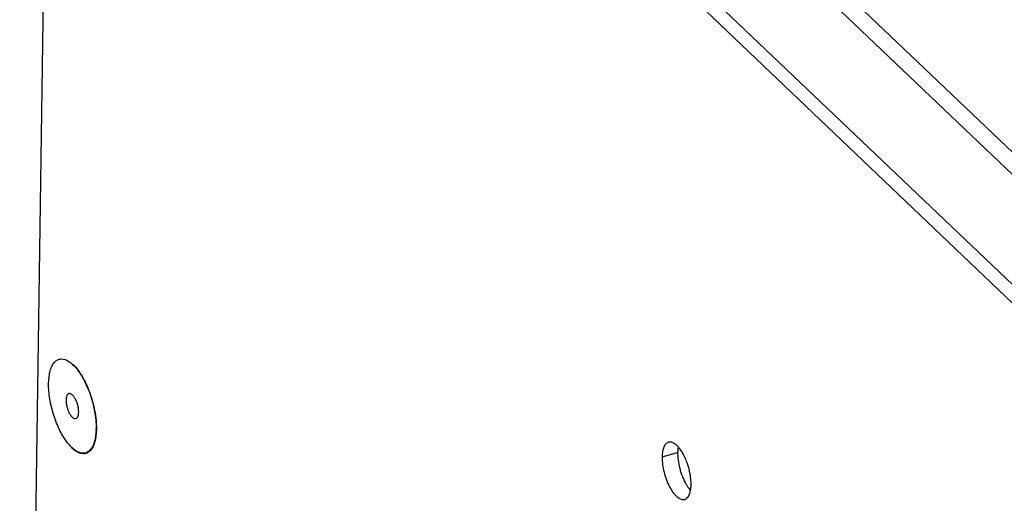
# Model space of a CAD drawing. Header units: millimetres. Extents: x 1117 to 38156, y -1945 to 7303.
# Tile 281 of 656: x 9422 to 9505, y 1354 to 1394. Entities that reach past the tile are written whole.
import ezdxf

# ---------------------------------------------------------------- set-up
doc = ezdxf.new("R2010")
doc.units = ezdxf.units.MM

msp = doc.modelspace()

# ---------------------------------------------------------------- linework, layer by layer
at = {"color": 7, "linetype": 'Continuous'}
for p, q in [((9726.203, 1172.737), (9425.629, 1459.413)), ((9725.382, 1171.641), (9424.807, 1458.316)), ((9424.668, 1448.911), (9421.912, 1262.663)), ((9725.246, 1162.491), (9424.672, 1449.166)), ((9425.625, 1446.706), (9724.248, 1161.892)), ((9476.016, 1357.544), (9477.325, 1357.916))]:
    msp.add_line(p, q, dxfattribs=at)
for centre, radius, start, end in [((9420.383, 1360.37), 7.847, 25.6811, 26.69605), ((9419.939, 1360.158), 8.339, 23.67846, 25.6723), ((9422.593, 1360.008), 5.757, 358.23072, 359.1552)]:
    msp.add_arc(centre, radius, start, end, dxfattribs=at)
for points, knots in [([(9424.348, 1363.74), (9424.353, 1364.101), (9424.403, 1364.615), (9424.618, 1365.212), (9424.823, 1365.532), (9425.087, 1365.744), (9425.523, 1365.857), (9425.859, 1365.718), (9426.052, 1365.593)], [0, 0, 0, 0, 0.338667, 0.475484, 0.590956, 0.690435, 0.784227, 1, 1, 1, 1]), ([(9426.052, 1365.593), (9426.112, 1365.555), (9426.372, 1365.365), (9426.592, 1365.127), (9426.747, 1364.931)], [0, 0, 0, 0, 0.222518, 1, 1, 1, 1]), ([(9426.401, 1365.353), (9426.513, 1365.247), (9426.733, 1365.003), (9426.924, 1364.737), (9427.019, 1364.592)], [0, 0, 0, 0, 0.472415, 1, 1, 1, 1]), ([(9426.747, 1364.931), (9426.772, 1364.899), (9426.874, 1364.766), (9426.969, 1364.628), (9427.038, 1364.521)], [0, 0, 0, 0, 0.241161, 1, 1, 1, 1]), ([(9427.019, 1364.592), (9427.104, 1364.462), (9427.269, 1364.186), (9427.415, 1363.901), (9427.486, 1363.752)], [0, 0, 0, 0, 0.485873, 1, 1, 1, 1]), ([(9427.038, 1364.521), (9427.069, 1364.473), (9427.196, 1364.269), (9427.311, 1364.058), (9427.393, 1363.895)], [0, 0, 0, 0, 0.24149, 1, 1, 1, 1]), ([(9425.951, 1358.732), (9425.698, 1359.052), (9425.247, 1359.803), (9424.748, 1361.054), (9424.424, 1362.391), (9424.342, 1363.303), (9424.348, 1363.74)], [0, 0, 0, 0, 0.228887, 0.488702, 0.754456, 1, 1, 1, 1]), ([(9427.486, 1363.752), (9427.609, 1363.493), (9427.831, 1362.955), (9428.09, 1362.119), (9428.273, 1361.271), (9428.341, 1360.702), (9428.358, 1360.424)], [0, 0, 0, 0, 0.248448, 0.504301, 0.757964, 1, 1, 1, 1]), ([(9427.576, 1363.507), (9427.872, 1362.831), (9428.159, 1361.885), (9428.295, 1360.917), (9428.317, 1360.68)], [0, 0, 0, 0, 0.75553, 1, 1, 1, 1]), ([(9426.051, 1362.88), (9426.033, 1362.875), (9425.998, 1362.859), (9425.952, 1362.821), (9425.913, 1362.769), (9425.879, 1362.705), (9425.853, 1362.628), (9425.825, 1362.506), (9425.818, 1362.407), (9425.817, 1362.339)], [0, 0, 0, 0, 0.087789, 0.181025, 0.284026, 0.399572, 0.529004, 0.672665, 1, 1, 1, 1]), ([(9426.881, 1361.324), (9426.882, 1361.414), (9426.869, 1361.602), (9426.815, 1361.884), (9426.728, 1362.162), (9426.631, 1362.38), (9426.541, 1362.535), (9426.472, 1362.636), (9426.401, 1362.722), (9426.328, 1362.791), (9426.256, 1362.843), (9426.185, 1362.877), (9426.116, 1362.891), (9426.071, 1362.886), (9426.051, 1362.88)], [0, 0, 0, 0, 0.141536, 0.294798, 0.450591, 0.599402, 0.668459, 0.732663, 0.791283, 0.843845, 0.890233, 0.930834, 0.96676, 1, 1, 1, 1]), ([(9425.817, 1362.339), (9425.816, 1362.249), (9425.828, 1362.061), (9425.883, 1361.779), (9425.97, 1361.501), (9426.066, 1361.284), (9426.156, 1361.128), (9426.225, 1361.027), (9426.297, 1360.942), (9426.369, 1360.872), (9426.441, 1360.82), (9426.512, 1360.786), (9426.582, 1360.772), (9426.626, 1360.777), (9426.647, 1360.783)], [0, 0, 0, 0, 0.141536, 0.294798, 0.450591, 0.599402, 0.668459, 0.732663, 0.791283, 0.843845, 0.890233, 0.930834, 0.96676, 1, 1, 1, 1]), ([(9426.647, 1360.783), (9426.664, 1360.788), (9426.699, 1360.804), (9426.745, 1360.842), (9426.785, 1360.894), (9426.818, 1360.959), (9426.845, 1361.035), (9426.872, 1361.158), (9426.88, 1361.256), (9426.881, 1361.324)], [0, 0, 0, 0, 0.087789, 0.181025, 0.284026, 0.399572, 0.529004, 0.672665, 1, 1, 1, 1]), ([(9428.317, 1360.68), (9428.323, 1360.615), (9428.344, 1360.363), (9428.352, 1360.111), (9428.349, 1359.924)], [0, 0, 0, 0, 0.258896, 1, 1, 1, 1]), ([(9428.358, 1360.424), (9428.361, 1360.374), (9428.372, 1360.178), (9428.374, 1359.981), (9428.37, 1359.835)], [0, 0, 0, 0, 0.257192, 1, 1, 1, 1]), ([(9428.37, 1359.835), (9428.367, 1359.726), (9428.356, 1359.514), (9428.319, 1359.208), (9428.264, 1358.926), (9428.192, 1358.672), (9428.102, 1358.446), (9427.995, 1358.252), (9427.873, 1358.09), (9427.735, 1357.964), (9427.582, 1357.874), (9427.417, 1357.822), (9427.242, 1357.81), (9427.059, 1357.837), (9426.871, 1357.902), (9426.679, 1358.004), (9426.484, 1358.141), (9426.359, 1358.25), (9426.297, 1358.31)], [0, 0, 0, 0, 0.090221, 0.174919, 0.253707, 0.32635, 0.392813, 0.453319, 0.508419, 0.559071, 0.606695, 0.653107, 0.700308, 0.750179, 0.804231, 0.863518, 0.928694, 1, 1, 1, 1]), ([(9428.347, 1359.831), (9428.336, 1359.482), (9428.281, 1358.987), (9428.061, 1358.415), (9427.855, 1358.111), (9427.593, 1357.912), (9427.164, 1357.81), (9426.836, 1357.947), (9426.645, 1358.07)], [0, 0, 0, 0, 0.336392, 0.472113, 0.587014, 0.68669, 0.78144, 1, 1, 1, 1]), ([(9426.645, 1358.07), (9426.585, 1358.108), (9426.326, 1358.298), (9426.105, 1358.536), (9425.951, 1358.732)], [0, 0, 0, 0, 0.222518, 1, 1, 1, 1]), ([(9476.553, 1358.786), (9476.47, 1358.762), (9476.303, 1358.652), (9476.14, 1358.369), (9476.04, 1357.988), (9476.018, 1357.701), (9476.016, 1357.544)], [0, 0, 0, 0, 0.179891, 0.398114, 0.672203, 1, 1, 1, 1]), ([(9477.39, 1358.377), (9477.342, 1358.431), (9477.175, 1358.604), (9476.964, 1358.75), (9476.798, 1358.789)], [0, 0, 0, 0, 0.29578, 1, 1, 1, 1]), ([(9477.366, 1358.378), (9477.359, 1358.342), (9477.336, 1358.189), (9477.327, 1358.034), (9477.325, 1357.916)], [0, 0, 0, 0, 0.236288, 1, 1, 1, 1]), ([(9477.731, 1357.898), (9477.705, 1357.943), (9477.602, 1358.11), (9477.485, 1358.269), (9477.39, 1358.377)], [0, 0, 0, 0, 0.266652, 1, 1, 1, 1]), ([(9476.016, 1357.544), (9476.009, 1357.116), (9476.106, 1356.457), (9476.366, 1355.623), (9476.626, 1355.039), (9476.928, 1354.549), (9477.252, 1354.188), (9477.582, 1353.97), (9477.822, 1353.949), (9477.918, 1353.976)], [0, 0, 0, 0, 0.294813, 0.45085, 0.59996, 0.733383, 0.844639, 0.931459, 1, 1, 1, 1]), ([(9477.325, 1357.916), (9477.323, 1357.771), (9477.351, 1357.144), (9477.497, 1356.526), (9477.66, 1356.073)], [0, 0, 0, 0, 0.232267, 1, 1, 1, 1]), ([(9478.12, 1357.06), (9478.093, 1357.136), (9477.982, 1357.423), (9477.847, 1357.702), (9477.731, 1357.898)], [0, 0, 0, 0, 0.260279, 1, 1, 1, 1]), ([(9478.455, 1355.217), (9478.458, 1355.363), (9478.429, 1355.989), (9478.284, 1356.608), (9478.12, 1357.06)], [0, 0, 0, 0, 0.232267, 1, 1, 1, 1]), ([(9477.66, 1356.073), (9477.687, 1355.998), (9477.798, 1355.711), (9477.933, 1355.432), (9478.049, 1355.236)], [0, 0, 0, 0, 0.260279, 1, 1, 1, 1]), ([(9478.049, 1355.236), (9478.076, 1355.19), (9478.179, 1355.023), (9478.296, 1354.865), (9478.391, 1354.757)], [0, 0, 0, 0, 0.266652, 1, 1, 1, 1]), ([(9478.415, 1354.756), (9478.421, 1354.792), (9478.444, 1354.945), (9478.454, 1355.099), (9478.455, 1355.217)], [0, 0, 0, 0, 0.236288, 1, 1, 1, 1]), ([(9477.918, 1353.976), (9478.047, 1354.012), (9478.302, 1354.256), (9478.383, 1354.573), (9478.415, 1354.756)], [0, 0, 0, 0, 0.417805, 1, 1, 1, 1])]:
    msp.add_open_spline(points, degree=3, knots=knots, dxfattribs=at)
msp.add_open_spline([(9476.798, 1358.789), (9476.718, 1358.807), (9476.631, 1358.808), (9476.553, 1358.786)], degree=3, dxfattribs=at)

doc.saveas('drawing.dxf')
